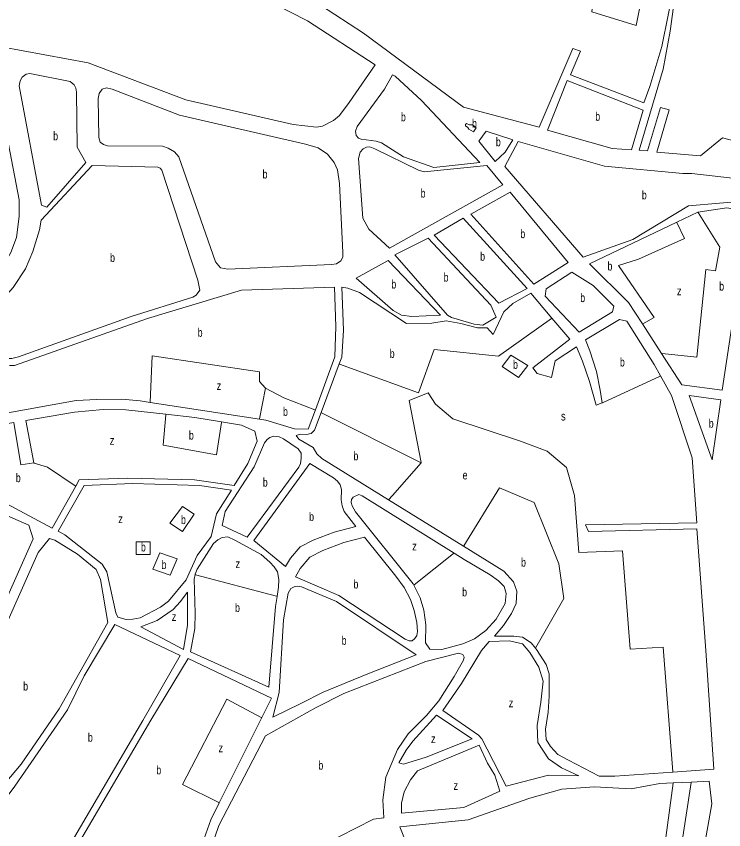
# Model space of a CAD drawing. Extents: x 639657 to 671642, y 222838 to 252123.
# Drawn here: x 648393 to 649208, y 241874 to 242810 of the extents above; entities that cross this region are included whole.
import ezdxf

# ---------------------------------------------------------------- set-up
doc = ezdxf.new("R2010")
doc.units = 0
doc.header["$LTSCALE"] = 4
doc.layers.add('1', color=7, linetype='Continuous', lineweight=13)
doc.layers.add('21', color=7, linetype='Continuous', lineweight=13)
doc.layers.add('7', color=7, linetype='Continuous')

msp = doc.modelspace()

# ---------------------------------------------------------------- linework, layer by layer
at = {"layer": '1'}
for p, q in [((649137.69, 242749.539), (649110.161, 242656.114)), ((649114.966, 242702.361), (649101.236, 242656.697)), ((649079.12, 242658.14), (649101.236, 242656.697)), ((648884.03, 242011.24), (648925.16, 241982.83))]:
    msp.add_line(p, q, dxfattribs=at)
for points in [[(648382.38, 242915.24), (648400.83, 242922.59), (648410.68, 242932.06), (648435.5, 242962.62), (648439.79, 242965.85), (648446.22, 242966.51), (648454.17, 242965.88), (648496.31, 242944.72), (648580.41, 242882.22), (648611.6, 242861.47), (648667.27, 242836.69), (648728.54, 242805.27), (648806.18, 242754.36), (648776.24, 242711.12), (648765.11, 242696.28), (648758.26, 242690.25), (648745.61, 242683.78), (648738.74, 242682.69), (648711.9, 242685.84), (648588.37, 242714.31), (648475.98, 242756.77), (648376.31, 242775.21)], [(649022.21, 242746.46), (648995.12, 242682.84), (648908.11, 242705.81), (648793.03, 242790.99), (648693.68, 242855.59), (648674.98, 242865.86), (648665.1, 242946.58)], [(649110.161, 242656.114), (649119.885, 242655.479), (649134.564, 242705.482), (649144.699, 242702.684), (649130.67, 242653.91), (649180.69, 242649.81), (649206.18, 242670.48), (649246.99, 242659.85), (649276.53, 242849.52), (649270.39, 242899.32), (649221.23, 242898.55), (649177.53, 242941.61), (649164.45, 242936.64), (649163.7, 242897.98), (649149.592, 242821.221), (649145.95, 242793.15), (649137.69, 242749.539)], [(649124.44, 242888.65), (649158.15, 242884.22), (649136.34, 242775.52), (649122.51, 242729.53), (649115.47, 242710.62), (649031.261, 242742.982)], [(649022.21, 242746.46), (649033.908, 242773.317), (649042.646, 242770.17), (649031.261, 242742.982)], [(649114.966, 242702.361), (649027.39, 242736.39), (649004.79, 242679.21), (649079.12, 242658.14)], [(648376.88, 242521.691), (648378.69, 242523.77), (648387.03, 242538.61), (648393.42, 242555.8), (648396.58, 242579.86), (648396.53, 242598.97), (648384.189, 242663.305)], [(649205.64, 242380.04), (649236.64, 242585.58), (649211.08, 242589.81), (649177.61, 242585), (649153.439, 242573.443)], [(649153.439, 242573.443), (649053.04, 242525.44), (649097.81, 242480.89), (649113.838, 242456.233), (649136.022, 242422.105)], [(648761.04, 242453.22), (648759.63, 242498.73), (648652.51, 242495.04), (648544.39, 242462.35), (648391.23, 242408.3), (648386.08, 242408.28), (648378.13, 242409.55), (648369.74, 242415.97), (648342.81, 242452.19), (648270.21, 242384.17), (648297.13, 242350.53), (648301.87, 242346.68), (648309.6, 242343.9), (648318.84, 242343.07), (648327.64, 242343.95), (648462.19, 242368.11), (648485.81, 242369.46), (648514.57, 242369.53), (648535.83, 242367.65), (648547.304, 242365.892), (648673.204, 242346.603)], [(649009.747, 242463.025), (648985.5, 242491.78), (648964.71, 242479.7), (648954.43, 242470.02), (648942.05, 242444.01), (648935.16, 242451.72), (648923.99, 242451.69), (648904.87, 242456.8), (648888.12, 242459.98), (648871.59, 242457.15), (648842.4, 242456.65), (648788.41, 242492.58), (648774.87, 242497.27), (648768, 242498.76), (648769.85, 242449.17), (648767.79, 242418.03), (648764.861, 242410.179), (648744.026, 242354.32)], [(649067.42, 242365.32), (649060.56, 242362.94), (649052.97, 242389.97), (649044.96, 242413.57), (649038.05, 242429.86), (649013.62, 242413.92), (649009.38, 242394.8), (648992.83, 242399.05), (648987.66, 242405.91), (649030.3, 242438.65), (649009.747, 242463.025)], [(649134.762, 242396.549), (649127.63, 242409.48), (649095.93, 242459.63), (649087.56, 242461.54), (649048.33, 242438.05), (649053.52, 242425.18), (649060.88, 242401.58), (649065.23, 242380.13), (649067.42, 242365.32)], [(648737.433, 242357.312), (648759.84, 242418.44), (648761.04, 242453.22)], [(649136.022, 242422.105), (649159.25, 242386.37), (649205.64, 242380.04)], [(649149.094, 241940.443), (649196.02, 241943.77), (649186.91, 242080.56), (649176.44, 242220.48), (649051.72, 242217.38), (649048.48, 242224.88), (649176.42, 242227.56), (649171.07, 242302.03), (649147.26, 242373.89), (649134.762, 242396.549)], [(648565.323, 242352.279), (648519.33, 242357.52), (648493.35, 242357.88), (648460.3, 242354.58), (648404.192, 242345.188)], [(648673.204, 242346.603), (648680.6, 242345.47), (648713.26, 242335.67), (648729.36, 242335.29), (648737.433, 242357.312)], [(648390.541, 242342.903), (648398.521, 242294.274), (648413.2, 242296.372), (648404.192, 242345.188)], [(648629.564, 242343.507), (648598.58, 242348.49), (648565.323, 242352.279)], [(648744.026, 242354.32), (648736.45, 242334.01), (648732.81, 242330.14), (648727.23, 242328.84), (648720.15, 242329.25), (648715.43, 242327.95), (648718.44, 242323.67), (648735, 242314.05), (648739.31, 242306.97), (648744.91, 242301.41), (648821.749, 242253.801), (648907.859, 242200.448)], [(648390.541, 242342.903), (648339.26, 242334.32), (648333.25, 242332.59), (648327.25, 242328.71), (648324.04, 242323.55), (648323.2, 242318.18), (648324.5, 242313.03), (648356.6, 242269.96), (648381.35, 242249.63), (648434.299, 242221.396)], [(648643.983, 242270.175), (648659.91, 242295.61), (648670.57, 242321.19), (648667.75, 242332.77), (648652.49, 242339.82), (648629.564, 242343.507)], [(648264.25, 242006.58), (648312.32, 241984.39), (648412.59, 242208.92), (648407.82, 242224.58), (648382.89, 242235.25), (648345.88, 242184.49), (648248.32, 242214.95), (648252.38, 242223.33), (648344.35, 242192.43), (648370.65, 242234.36), (648371.29, 242238.87), (648370.2, 242242.51), (648366.97, 242246.37), (648349.33, 242259.64), (648324.41, 242293.388)], [(648758.28, 242279.33), (648730.97, 242295.79), (648666.58, 242207.19), (648703.121, 242176.978)], [(648643.983, 242270.175), (648598.436, 242276.79), (648521.546, 242278.888), (648465.626, 242276.79), (648461.598, 242269.667), (648434.299, 242221.396)], [(648640.837, 242265.15), (648604.028, 242270.496), (648527.138, 242272.594), (648471.218, 242270.496), (648441.33, 242217.648)], [(648784.198, 242223.315), (648770.62, 242240.29), (648768.24, 242246.94), (648767.15, 242253.81), (648767.55, 242265.83), (648765.82, 242270.97), (648763.01, 242275.48), (648758.28, 242279.33)], [(648601.36, 242189.85), (648617.41, 242211.57), (648623.56, 242237.56), (648640.837, 242265.15)], [(648897.154, 242192.326), (648791.4, 242258.37), (648787.53, 242259.87), (648781.1, 242257.06), (648779.17, 242254.26), (648778.75, 242250.61), (648779.84, 242246.75), (648783.51, 242239.89), (648850.07, 242156.99), (648850.731, 242155.659)], [(648441.33, 242217.648), (648449.07, 242213.52), (648491.89, 242179.92), (648497.49, 242171.13), (648507.71, 242123.72), (648510.09, 242118.79), (648519.54, 242116.02), (648527.27, 242116.47), (648535.64, 242118.21), (648559.22, 242130.29), (648568.44, 242137.4), (648588.55, 242161.92), (648601.36, 242189.85)], [(648703.121, 242176.978), (648708.877, 242186.575), (648720.061, 242199.863), (648734.74, 242207.556), (648759.205, 242216.647), (648784.198, 242223.315)], [(648398.97, 241949.45), (648442.64, 242013.16), (648498.51, 242112.54), (648490.22, 242162.1), (648485.03, 242173.68), (648463.52, 242191.44), (648437.5, 242207.48), (648431.48, 242209.39), (648418.21, 242193.05), (648324.1, 241981.38)], [(648693.329, 242142.684), (648695.07, 242153.38), (648695.47, 242162.18), (648693.73, 242170.98), (648690.07, 242176.55), (648684.9, 242182.12), (648675, 242190.9), (648644.9, 242207.56), (648636.51, 242211.19), (648630.08, 242210.32), (648625.36, 242207.95), (648620.22, 242203.42), (648601.4, 242174.18), (648599.06, 242168.17), (648598.966, 242167.76)], [(648714.449, 242165.328), (648720.061, 242174.686), (648731.245, 242187.974), (648745.924, 242195.667), (648770.389, 242204.758), (648794.001, 242211.058)], [(648714.449, 242165.328), (648764.65, 242143.9), (648841.01, 242093.43), (648845.52, 242091.73), (648848.74, 242091.73), (648851.95, 242094.1), (648854.3, 242097.76), (648854.94, 242102.27), (648854.27, 242112.57), (648851.01, 242126.51), (648846.9, 242138.95), (648839.77, 242152.88), (648830.08, 242165.95), (648794.001, 242211.058)], [(648907.859, 242200.448), (648954.37, 242171.63), (648965.57, 242159.64), (648969.24, 242148.91), (648968.42, 242134.53), (648963.3, 242123.14), (648954.11, 242109.17), (648943.83, 242097.12), (648966.062, 242096.908)], [(648938.71, 242167.51), (648908.82, 242185.04), (648897.154, 242192.326)], [(648598.966, 242167.76), (648597.78, 242162.58), (648599.17, 242123.52), (648598.79, 242105.92), (648593.71, 242079.08)], [(648850.731, 242155.659), (648858.05, 242140.91), (648862.17, 242126.97), (648864.58, 242109.8), (648864.2, 242089.41), (648869.38, 242082.13), (648883.12, 242081.52), (648907.36, 242088.23), (648920.66, 242093.84), (648933.73, 242103.54), (648945.72, 242116.44), (648955.76, 242134.5), (648957.23, 242146.09), (648954.85, 242154.03), (648948.39, 242160.67), (648938.71, 242167.51)], [(648593.71, 242079.08), (648683.78, 242038.31), (648691.47, 242131.26), (648693.329, 242142.684)], [(648966.062, 242096.908), (648975.896, 242095.662), (648985.682, 242089.368), (648990.869, 242083.026)], [(648960.979, 242091.736), (648937.41, 242090.88), (648928.64, 242080.34), (648905.55, 242042.3), (648884.03, 242011.24)], [(649040.555, 241936.37), (649020.632, 241945.305), (649005.953, 241955.795), (648993.371, 241974.677), (648992.672, 241994.259), (648996.866, 242020.833), (648999.662, 242045.31), (648994.769, 242061.395), (648984.284, 242078.179), (648975.896, 242087.97), (648960.979, 242091.736)], [(648990.869, 242083.026), (648991.973, 242081.676), (649003.157, 242064.192), (649006.652, 242053.702), (649006.652, 242027.827), (649005.254, 242009.644), (649002.458, 241990.063), (649003.157, 241978.174), (649008.05, 241969.782), (649016.438, 241960.691), (649029.02, 241954.397), (649064.073, 241935.985)], [(648548.11, 242000.41), (648590.94, 242071.13), (648686.94, 242025.78), (648675.674, 242003.165), (648626.871, 241905.204)], [(648626.871, 241905.204), (648617.02, 241885.43), (648590.45, 241810.36), (648478.21, 241842.59), (648463.39, 241844.77), (648460.61, 241851), (648548.11, 242000.41)], [(648324.1, 241981.38), (648321.15, 241912.05), (648322.34, 241865.47), (648346.81, 241859.41), (648359.99, 241895.23), (648380.45, 241927.59), (648392.808, 241942.177), (648398.97, 241949.45)], [(648925.16, 241982.83), (648929.063, 241978.873), (648935.307, 241966.761), (648957.04, 241924.38), (649005.81, 241936.94), (649040.555, 241936.37)], [(649064.073, 241935.985), (649082.04, 241935.69), (649149.094, 241940.443)], [(649149.374, 241928.139), (649133.99, 241927.42), (649100.91, 241921.27), (649058.83, 241923.73), (649021.24, 241921.02), (648984.5, 241910.59), (648913.37, 241885.64), (648834.54, 241877.44), (648861.89, 241808.7), (648866.81, 241798.6), (648877.52, 241785.48), (648895.1, 241771.49), (648916.101, 241756.396)], [(649175.144, 241797.783), (649193.65, 241904.11), (649190.91, 241930.08), (649170.016, 241929.103), (649149.374, 241928.139)]]:
    msp.add_lwpolyline(points, dxfattribs=at)
for points in [[(648428.33, 242590.67), (648473.06, 242642.1), (648463.35, 242659.68), (648462.54, 242722.81), (648461.67, 242727.53), (648459.94, 242731.61), (648455.21, 242735.46), (648408.81, 242744.58), (648404.73, 242743.71), (648400.02, 242740.26), (648397.67, 242736.18), (648396.4, 242730.16), (648422.09, 242592.8)], [(648873.69, 242636.21), (648926.7, 242641.92), (648859.74, 242713.26), (648829.4, 242741.32), (648826.17, 242742.81), (648816.99, 242726.47), (648785.54, 242683.66), (648783.62, 242678.29), (648784.28, 242673.14), (648787.08, 242669.92), (648790.3, 242668.86), (648807.48, 242666.75), (648813.5, 242664.84), (648838.88, 242648.58)], [(648580.91, 242696.69), (648503.54, 242726.35), (648496.88, 242728.05), (648491.95, 242726.32), (648488.74, 242721.58), (648487.25, 242715.57), (648488.23, 242670.91), (648489.74, 242665.54), (648493.4, 242662.76), (648498.13, 242661.27), (648561.68, 242661), (648568.13, 242658.65), (648575.44, 242654.16), (648580.18, 242648.59), (648622.36, 242527.6), (648628.39, 242520.95), (648636.55, 242519.26), (648755.91, 242524.49), (648761.92, 242525.58), (648766.85, 242528.81), (648769.2, 242533.11), (648769.18, 242538.48), (648765.32, 242617.91), (648762.92, 242633.58), (648759.25, 242641.94), (648751.28, 242651.8), (648740.52, 242659.07), (648726.13, 242663.33)], [(648914.15, 242680.33), (648919.298, 242677.253), (648922.73, 242681.85), (648918.21, 242685.49), (648914.99, 242685.48), (648911.34, 242686.98), (648910.27, 242685.9), (648910.27, 242684.18), (648913.07, 242682.26)], [(648964.63, 242668), (648933.9, 242678.23), (648925.78, 242666.61), (648944.3, 242643.26), (648955.87, 242654.02)], [(649238.33, 242598.25), (649241.05, 242621.44), (649170.62, 242629.43), (649160.53, 242629.4), (649070.34, 242637.98), (648971.08, 242666.08), (648955.48, 242637.27), (649045.72, 242533.15), (649102.77, 242553.26), (649167.07, 242592.06)], [(648953.18, 242616.44), (648934.65, 242638.72), (648862.75, 242631.46), (648856.09, 242633.38), (648806.01, 242657.95), (648799.99, 242660.08), (648796.34, 242659.64), (648792.48, 242657.91), (648788.84, 242654.04), (648787.14, 242646.74), (648792.26, 242578.04), (648798.95, 242565.17), (648822.63, 242543.33)], [(648480.354, 242638.657), (648556.16, 242636.72), (648558.96, 242635.44), (648560.68, 242633.08), (648602.02, 242506.72), (648604.63, 242495.13), (648600.14, 242489.32), (648596.49, 242487.17), (648525.32, 242464.75), (648395.72, 242418.4), (648388.21, 242416.45), (648382.41, 242416.65), (648379.4, 242417.93), (648349.66, 242459.51), (648372.8, 242479.96), (648389.49, 242498.25), (648403.82, 242519.54), (648412.14, 242539.53), (648420.02, 242564.67), (648421.71, 242575.62)], [(649028.56, 242527.09), (648961.57, 242608.09), (648916.56, 242582.64), (648989.12, 242501.88)], [(648981.41, 242496.92), (648907.77, 242577.9), (648874.11, 242558.27), (648948.82, 242480.09)], [(648939.59, 242477.71), (648867.47, 242555.04), (648829.09, 242535.83), (648889.6, 242466.42), (648894.33, 242463.64), (648920.12, 242455.98), (648930.42, 242454.93), (648945.64, 242464.2)], [(648881.32, 242466.18), (648821.358, 242529.242), (648784.29, 242508.89), (648826.9, 242471.85), (648836.79, 242466.29), (648848.329, 242464.785)], [(649081.08, 242476.77), (649057.4, 242500.33), (649032.67, 242515.94), (649003.09, 242496.55), (649001.83, 242488.17), (649041.23, 242446.83), (649079.59, 242470.11)], [(649194.26, 242299.73), (649204.38, 242368.88), (649167.66, 242373.94)], [(648630.04, 242224.27), (648658.84, 242210.82), (648718.32, 242291.25), (648720.24, 242295.76), (648721.29, 242301.56), (648721.06, 242307.36), (648717.83, 242312.5), (648700.84, 242324.05), (648695.68, 242326.4), (648689.67, 242327.24), (648684.95, 242325.51), (648682.16, 242323.15), (648678.95, 242319.49), (648667, 242291.98), (648633.65, 242240.59)], [(648796.03, 242052.97), (648853.643, 242075.482), (648761.88, 242137.02), (648721.47, 242153.88), (648716.96, 242154.51), (648712.89, 242153.86), (648709.03, 242151.7), (648706.25, 242146.54), (648700.75, 242115.83), (648695.789, 242032.022), (648688.607, 242003.7), (648720.54, 242019.51), (648746.49, 242032.67)], [(648536.74, 242107.7), (648585.76, 242081.42), (648590.41, 242109.55), (648590.31, 242147.54), (648581.96, 242136.36), (648573.61, 242127.54), (648555.18, 242115.04)], [(648538.87, 242000), (648581.7, 242074.75), (648506.46, 242110.2), (648471.4, 242051.3), (648451.98, 242012.2), (648391.62, 241924.35), (648370.73, 241897.13), (648354.75, 241856.6), (648400.68, 241840.83), (648428.59, 241840.77), (648447.5, 241843.95)], [(648844.42, 241984.51), (648865.42, 242005.69), (648879.63, 242022.7), (648897.16, 242050.43), (648907.84, 242069.13), (648908.69, 242072.78), (648907.39, 242076), (648902.24, 242077.49), (648864.69, 242067.73), (648770.11, 242030.8), (648737.73, 242014.4), (648680.01, 241982.26), (648626.24, 241879.19), (648602.48, 241809.69), (648628.03, 241809.21), (648649.3, 241812.81), (648706.47, 241836.51), (648804.5, 241886.31), (648816.1, 241887.78), (648815.06, 241908.6), (648818.55, 241934.57), (648831.93, 241966.51)], [(648876.77, 242005.86), (648918.1, 241978.97), (648864.98, 241957.64), (648838.98, 241949.76), (648833.4, 241951.06), (648841.81, 241965.63), (648849.56, 241976.13)], [(648854.92, 241942.14), (648926.13, 241971.417), (648935.41, 241950.83), (648944.18, 241937.07), (648949.73, 241918.39), (648908.25, 241899.6), (648836.51, 241893.32), (648836.53, 241904.69), (648839.78, 241917.78), (648847.11, 241931.71)]]:
    msp.add_lwpolyline(points, close=True, dxfattribs=at)
at = {"layer": '21'}
for points in [[(649124.44, 242888.65), (649124.34, 242888.15), (649106.604, 242799.543), (649055.577, 242815.628), (649064.664, 242893.253), (649013.988, 242951.298), (648989.523, 242997.454), (648975.543, 243003.049), (648959.466, 243003.748), (648940.593, 242996.056), (648918.225, 242977.174), (648864.051, 242912.835), (648746, 242975.11)], [(649177.61, 242585), (649177.925, 242584.5), (649203.072, 242544.635), (649198.179, 242517.36), (649186.995, 242518.759), (649176.51, 242418.055), (649136.521, 242422.055), (649136.022, 242422.105)], [(649153.439, 242573.443), (649153.678, 242572.943), (649162.53, 242554.425), (649109.406, 242530.648), (649086.339, 242523.655), (649127.58, 242463.512), (649114.338, 242456.498), (649113.838, 242456.233)], [(648856.02, 242377.144), (648874.195, 242426.797), (648948.289, 242419.104), (649009.247, 242462.668), (649009.747, 242463.025)], [(648547.304, 242365.892), (648547.325, 242366.392), (648549.504, 242419.454), (648673.228, 242401.271), (648673.228, 242390.082), (648679.764, 242382.889), (648680.218, 242382.389)], [(648856.02, 242377.144), (648765.361, 242409.998), (648764.861, 242410.179)], [(649067.42, 242365.32), (649067.92, 242365.552), (649134.262, 242396.317), (649134.762, 242396.549)], [(648673.204, 242346.603), (648673.302, 242347.103), (648680.218, 242382.389)], [(648680.218, 242382.389), (648701.188, 242371.2), (648736.933, 242357.504), (648737.433, 242357.312)], [(649149.094, 241940.443), (649149.054, 241940.943), (649137.718, 242084.123), (649099.972, 242082.025), (649090.885, 242195.317), (649040.557, 242193.219), (649035.664, 242258.957), (649026.577, 242291.126), (649004.209, 242310.008), (648973.453, 242321.197), (648895.864, 242347.073), (648875.593, 242363.857), (648867.204, 242377.144), (648845.535, 242368.053), (648859.068, 242296.871), (648859.163, 242296.371)], [(648629.564, 242343.507), (648629.486, 242343.007), (648623.599, 242305.462), (648562.086, 242316.652), (648565.278, 242351.779), (648565.323, 242352.279)], [(648859.163, 242296.371), (648744.526, 242354.068), (648744.026, 242354.32)], [(648413.2, 242296.372), (648413.7, 242296.22), (648429.276, 242291.476), (648461.098, 242270.004), (648461.598, 242269.667)], [(648821.749, 242253.801), (648826.143, 242258.801), (648859.163, 242296.371)], [(648907.859, 242200.448), (648908.167, 242200.948), (648949.334, 242267.698), (648989.177, 242250.914), (649017.836, 242180.281), (649023.428, 242140.419), (648991.266, 242083.725), (648990.869, 242083.026)], [(648897.154, 242192.326), (648896.654, 242191.931), (648851.231, 242156.054), (648850.731, 242155.659)], [(648598.966, 242167.76), (648599.466, 242167.627), (648692.829, 242142.817), (648693.329, 242142.684)], [(648675.674, 242003.165), (648675.174, 242003.428), (648635.482, 242024.329), (648584.454, 241926.422), (648626.371, 241905.454), (648626.871, 241905.204)], [(648916.101, 241756.396), (648921.101, 241760.36), (648991.627, 241816.276), (649134.223, 241816.975), (649149.306, 241927.639), (649149.374, 241928.139)], [(649170.016, 241929.103), (649169.939, 241928.604), (649150.3, 241800.891), (649174.644, 241797.846), (649175.144, 241797.783)]]:
    msp.add_lwpolyline(points, dxfattribs=at)
for points in [[(648962.538, 242420.37), (648981.841, 242408.614), (648971.356, 242394.628), (648952.483, 242407.216)], [(648597.969, 242237.27), (648584.454, 242217.346), (648569.775, 242227.137), (648584.454, 242246.019)], [(648547.407, 242205.457), (648547.407, 242190.771), (648531.33, 242190.771), (648531.33, 242205.457)], [(648578.488, 242185.945), (648570.474, 242166.994), (648550.203, 242173.987), (648558.591, 242192.869)]]:
    msp.add_lwpolyline(points, close=True, dxfattribs=at)

# ---------------------------------------------------------------- texts
at = {"layer": '7'}
for s, width, p in [('b', 0.75, (648835.935, 242689.51)), ('b', 0.75, (648917.775, 242682.116)), ('b', 0.75, (649059.644, 242690.112)), ('b', 0.75, (648435.672, 242667.625)), ('b', 0.75, (648945.258, 242660.745)), ('b', 0.75, (648676.657, 242623.655)), ('b', 0.75, (648858.682, 242601.705)), ('b', 0.75, (649113.303, 242599.615)), ('b', 0.75, (648973.448, 242554.985)), ('b', 0.75, (648501.18, 242527.553)), ('b', 0.75, (648927.164, 242528.995)), ('b', 0.75, (649073.727, 242517.794)), ('b', 0.75, (648885.066, 242504.985)), ('b', 0.75, (648824.978, 242497.013)), ('b', 0.75, (649202.343, 242494.715)), ('z', 0.8, (649153.655, 242489.323)), ('b', 0.75, (649042.369, 242481.385)), ('b', 0.75, (648602.037, 242441.486)), ('b', 0.75, (648823.108, 242417.175)), ('b', 0.75, (648965.006, 242404.587)), ('b', 0.75, (649088.03, 242407.384)), ('z', 0.8, (648623.811, 242380.227)), ('b', 0.75, (648700.238, 242350.424)), ('s', 0.8, (649020.227, 242345.143)), ('b', 0.75, (649190.325, 242336.835)), ('b', 0.75, (648591.892, 242323.15)), ('z', 0.8, (648500.786, 242317.287)), ('b', 0.75, (648781.322, 242299.373)), ('b', 0.75, (648392.677, 242274.196)), ('b', 0.75, (648676.997, 242269.03)), ('e', 0.75, (648906.989, 242277.308)), ('z', 0.8, (648510.572, 242227.073)), ('b', 0.75, (648582.805, 242225.942)), ('b', 0.75, (648730.295, 242229.439)), ('b', 0.75, (648536.671, 242194.472)), ('z', 0.8, (648848.89, 242195.602)), ('b', 0.75, (648974.247, 242176.989)), ('b', 0.75, (648560.437, 242174.191)), ('z', 0.8, (648645.48, 242175.322)), ('b', 0.75, (648781.322, 242151.813)), ('b', 0.75, (648906.444, 242142.721)), ('b', 0.75, (648645.029, 242124.75)), ('z', 0.8, (648572.085, 242114.48)), ('b', 0.75, (648767.748, 242087.01)), ('b', 0.75, (648401.127, 242034.4)), ('z', 0.8, (648960.031, 242015.174)), ('b', 0.75, (648475.635, 241975.485)), ('z', 0.8, (648870.559, 241973.913)), ('z', 0.8, (648625.908, 241963.423)), ('b', 0.75, (648740.97, 241943.35)), ('b', 0.75, (648554.407, 241937.948)), ('z', 0.8, (648896.422, 241920.064))]:
    msp.add_text(s, height=10, dxfattribs=dict(at, width=width)).set_placement(p)

doc.saveas('drawing.dxf')
